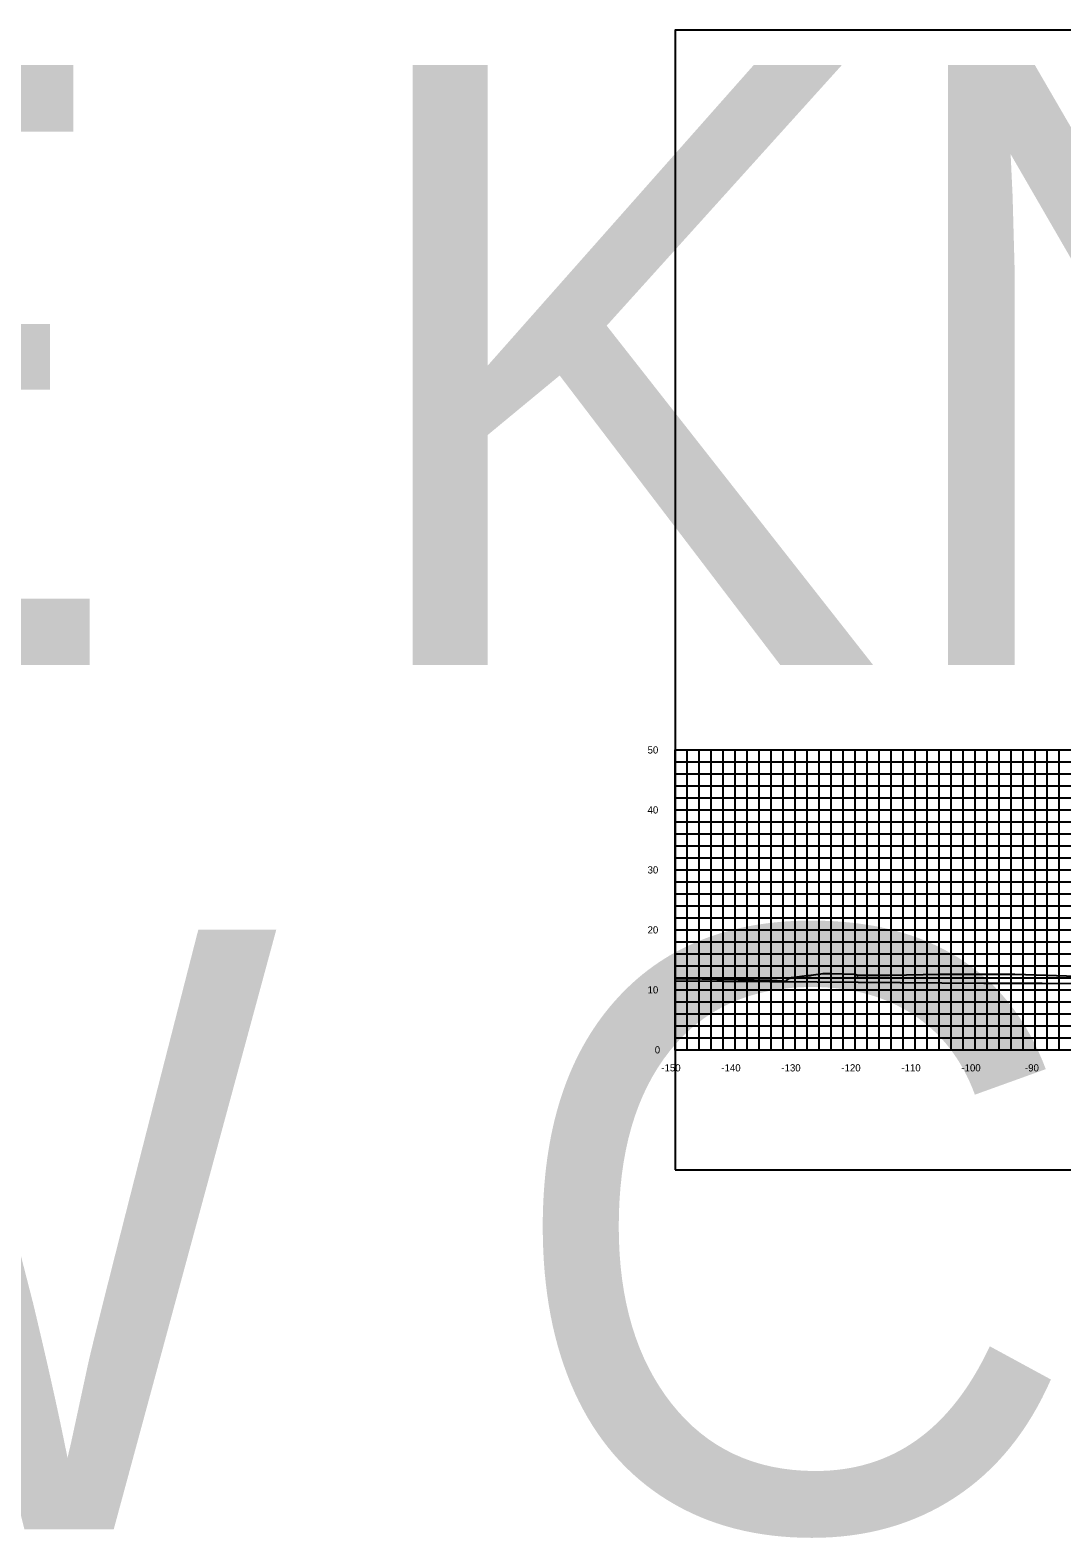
# Model space of a CAD drawing. Extents: x 1800880 to 1818864, y 245271 to 250560.
# Drawn here: x 1808986 to 1809157.9, y 248078.9 to 248330.2 of the extents above; entities that cross this region are included whole.
import ezdxf

# ---------------------------------------------------------------- set-up
doc = ezdxf.new("R2010")
doc.units = 0
for name, color, linetype in [('33', 7, 'Continuous'), ('CL-CNST', 7, 'Continuous'), ('DESIGN - DRAINAGE - Bridges', 7, 'Continuous'), ('Level 37', 7, 'Continuous'), ('Level 46', 7, 'Continuous'), ('Level 62', 7, 'Continuous')]:
    doc.layers.add(name, color=color, linetype=linetype)

msp = doc.modelspace()

# ---------------------------------------------------------------- linework, layer by layer
at = {"layer": 'CL-CNST'}
msp.add_lwpolyline([(1809093.45, 248172.12), (1809097.93, 248172.07), (1809100.38, 248172.04), (1809100.43, 248172.04), (1809100.43, 248172.04), (1809100.43, 248172.04), (1809100.43, 248172.04), (1809100.43, 248172.04), (1809100.44, 248172.04), (1809100.44, 248172.04), (1809100.44, 248172.04), (1809100.45, 248172.04), (1809100.45, 248172.04), (1809100.46, 248172.03), (1809100.46, 248172.03), (1809100.47, 248172.03), (1809100.48, 248172.03), (1809100.49, 248172.03), (1809100.51, 248172.03), (1809100.52, 248172.03), (1809100.55, 248172.03), (1809100.58, 248172.03), (1809100.63, 248172.03), (1809100.71, 248172.03), (1809100.87, 248172.03), (1809101.32, 248172.02), (1809109.21, 248171.84), (1809109.24, 248171.84), (1809109.79, 248171.81), (1809110.15, 248171.79), (1809110.41, 248171.78), (1809110.6, 248171.77), (1809110.75, 248171.76), (1809110.87, 248171.75), (1809110.97, 248171.74), (1809111.05, 248171.74), (1809111.12, 248171.74), (1809111.18, 248171.73), (1809111.23, 248171.73), (1809111.27, 248171.73), (1809111.98, 248171.69), (1809111.99, 248171.68), (1809112.01, 248171.81), (1809112.03, 248171.82), (1809112.5, 248172.19), (1809112.58, 248172.19), (1809112.83, 248172.28), (1809112.88, 248172.29), (1809115.38, 248172.65), (1809115.65, 248172.65), (1809115.94, 248172.66), (1809116.11, 248172.68), (1809118.12, 248172.96), (1809118.44, 248172.96), (1809118.54, 248172.96), (1809119.24, 248172.98), (1809119.33, 248172.97), (1809123.37, 248172.83), (1809123.71, 248172.75), (1809123.85, 248172.57), (1809123.85, 248172.57), (1809123.85, 248172.58), (1809123.86, 248172.58), (1809123.87, 248172.59), (1809123.87, 248172.6), (1809123.89, 248172.62), (1809123.9, 248172.63), (1809123.91, 248172.64), (1809123.93, 248172.66), (1809123.94, 248172.67), (1809123.95, 248172.69), (1809125.19, 248172.68), (1809129.19, 248172.7), (1809137.63, 248172.87), (1809137.87, 248172.88), (1809141.18, 248172.88), (1809149.65, 248172.87), (1809150.06, 248172.87), (1809153.59, 248172.76), (1809162.07, 248172.48)], dxfattribs=at)
at = {"layer": 'DESIGN - DRAINAGE - Bridges'}
for p, q in [((1809093.39, 248210.24), (1809093.45, 248210.24)), ((1809093.45, 248160.24), (1809093.45, 248210.24)), ((1809093.39, 248200.24), (1809093.45, 248200.24)), ((1809093.39, 248190.24), (1809093.45, 248190.24)), ((1809093.39, 248180.24), (1809093.45, 248180.24)), ((1809093.39, 248170.24), (1809093.45, 248170.24)), ((1809093.39, 248160.24), (1809093.45, 248160.24)), ((1809093.45, 248160.24), (1809393.45, 248160.24)), ((1809093.45, 248160.18), (1809093.45, 248160.24)), ((1809103.45, 248160.18), (1809103.45, 248160.24)), ((1809113.45, 248160.18), (1809113.45, 248160.24)), ((1809123.45, 248160.18), (1809123.45, 248160.24)), ((1809133.45, 248160.18), (1809133.45, 248160.24)), ((1809143.45, 248160.18), (1809143.45, 248160.24)), ((1809153.45, 248160.18), (1809153.45, 248160.24))]:
    msp.add_line(p, q, dxfattribs=at)
at = {"layer": 'Level 37'}
msp.add_lwpolyline([(1809093.45, 248140.24), (1809393.45, 248140.24), (1809393.45, 248330.24), (1809093.45, 248330.24)], close=True, dxfattribs=at)
at = {"layer": 'Level 46'}
for p, q in [((1809093.45, 248210.24), (1809393.45, 248210.24)), ((1809093.45, 248160.24), (1809093.45, 248210.24)), ((1809095.45, 248160.24), (1809095.45, 248210.24)), ((1809097.45, 248160.24), (1809097.45, 248210.24)), ((1809099.45, 248160.24), (1809099.45, 248210.24)), ((1809101.45, 248160.24), (1809101.45, 248210.24)), ((1809103.45, 248160.24), (1809103.45, 248210.24)), ((1809105.45, 248160.24), (1809105.45, 248210.24)), ((1809107.45, 248160.24), (1809107.45, 248210.24)), ((1809109.45, 248160.24), (1809109.45, 248210.24)), ((1809111.45, 248160.24), (1809111.45, 248210.24)), ((1809113.45, 248160.24), (1809113.45, 248210.24)), ((1809115.45, 248160.24), (1809115.45, 248210.24)), ((1809117.45, 248160.24), (1809117.45, 248210.24)), ((1809119.45, 248160.24), (1809119.45, 248210.24)), ((1809121.45, 248160.24), (1809121.45, 248210.24)), ((1809123.45, 248160.24), (1809123.45, 248210.24)), ((1809125.45, 248160.24), (1809125.45, 248210.24)), ((1809127.45, 248160.24), (1809127.45, 248210.24)), ((1809129.45, 248160.24), (1809129.45, 248210.24)), ((1809131.45, 248160.24), (1809131.45, 248210.24)), ((1809133.45, 248160.24), (1809133.45, 248210.24)), ((1809135.45, 248160.24), (1809135.45, 248210.24)), ((1809137.45, 248160.24), (1809137.45, 248210.24)), ((1809139.45, 248160.24), (1809139.45, 248210.24)), ((1809141.45, 248160.24), (1809141.45, 248210.24)), ((1809143.45, 248160.24), (1809143.45, 248210.24)), ((1809145.45, 248160.24), (1809145.45, 248210.24)), ((1809147.45, 248160.24), (1809147.45, 248210.24)), ((1809149.45, 248160.24), (1809149.45, 248210.24)), ((1809151.45, 248160.24), (1809151.45, 248210.24)), ((1809153.45, 248160.24), (1809153.45, 248210.24)), ((1809155.45, 248160.24), (1809155.45, 248210.24)), ((1809157.45, 248160.24), (1809157.45, 248210.24)), ((1809093.45, 248208.24), (1809393.45, 248208.24)), ((1809093.45, 248206.24), (1809393.45, 248206.24)), ((1809093.45, 248204.24), (1809393.45, 248204.24)), ((1809093.45, 248202.24), (1809393.45, 248202.24)), ((1809093.45, 248200.24), (1809393.45, 248200.24)), ((1809093.45, 248198.24), (1809393.45, 248198.24)), ((1809093.45, 248196.24), (1809393.45, 248196.24)), ((1809093.45, 248194.24), (1809393.45, 248194.24)), ((1809093.45, 248192.24), (1809393.45, 248192.24)), ((1809093.45, 248190.24), (1809393.45, 248190.24)), ((1809093.45, 248188.24), (1809393.45, 248188.24)), ((1809093.45, 248186.24), (1809393.45, 248186.24)), ((1809093.45, 248184.24), (1809393.45, 248184.24)), ((1809093.45, 248182.24), (1809393.45, 248182.24)), ((1809093.45, 248180.24), (1809393.45, 248180.24)), ((1809093.45, 248178.24), (1809393.45, 248178.24)), ((1809093.45, 248176.24), (1809393.45, 248176.24)), ((1809093.45, 248174.24), (1809393.45, 248174.24)), ((1809093.45, 248172.24), (1809393.45, 248172.24)), ((1809093.45, 248170.24), (1809393.45, 248170.24)), ((1809093.45, 248168.24), (1809393.45, 248168.24)), ((1809093.45, 248166.24), (1809393.45, 248166.24)), ((1809093.45, 248164.24), (1809393.45, 248164.24)), ((1809093.45, 248162.24), (1809393.45, 248162.24)), ((1809093.45, 248160.24), (1809393.45, 248160.24))]:
    msp.add_line(p, q, dxfattribs=at)
at = {"layer": 'Level 62'}
msp.add_lwpolyline([(1809093.45, 248171.74), (1809117.12, 248171.56), (1809123.94, 248171.54), (1809144.87, 248171.34), (1809154.63, 248171.33), (1809172.63, 248171.21), (1809184.76, 248171.21), (1809200.38, 248171.1), (1809214.49, 248171.12), (1809228.14, 248171.02), (1809243.9, 248171.07), (1809255.89, 248171.04), (1809273.07, 248171.12), (1809283.65, 248171.13), (1809302.05, 248171.23), (1809311.4, 248171.07), (1809330.87, 248171.18), (1809339.16, 248171.27), (1809346.8, 248171.22), (1809366.91, 248171.35), (1809374.24, 248171.47), (1809393.45, 248171.58)], dxfattribs=at)

# ---------------------------------------------------------------- texts
for s, p in [('-150', (1809091.15, 248156.64)), ('-140', (1809101.15, 248156.64)), ('-130', (1809111.15, 248156.64)), ('-120', (1809121.15, 248156.64)), ('-110', (1809131.15, 248156.64)), ('-100', (1809141.15, 248156.64)), ('-90', (1809151.75, 248156.64))]:
    msp.add_text(s, height=1.2).set_placement(p)
at = {"layer": '33'}
for s, p in [('50', (1809088.85, 248209.64)), ('40', (1809088.85, 248199.64)), ('30', (1809088.85, 248189.64)), ('20', (1809088.85, 248179.64)), ('10', (1809088.85, 248169.64)), ('0', (1809090.05, 248159.64))]:
    msp.add_text(s, height=1.2, dxfattribs=at).set_placement(p)
at = {"layer": 'DESIGN - DRAINAGE - Bridges'}
msp.add_text('-', height=0.0001, dxfattribs=at).set_placement((1809093.45, 248160.24))
at = {"layer": 'Level 37'}
for s, p in [('LET ME KNOW WHERE YOU NEED', (1808518.61, 248224.4)), ('NEW CROSS SECTIONS CUT', (1808715.46, 248080.3))]:
    msp.add_text(s, height=100, dxfattribs=at).set_placement(p)

doc.saveas('drawing.dxf')
